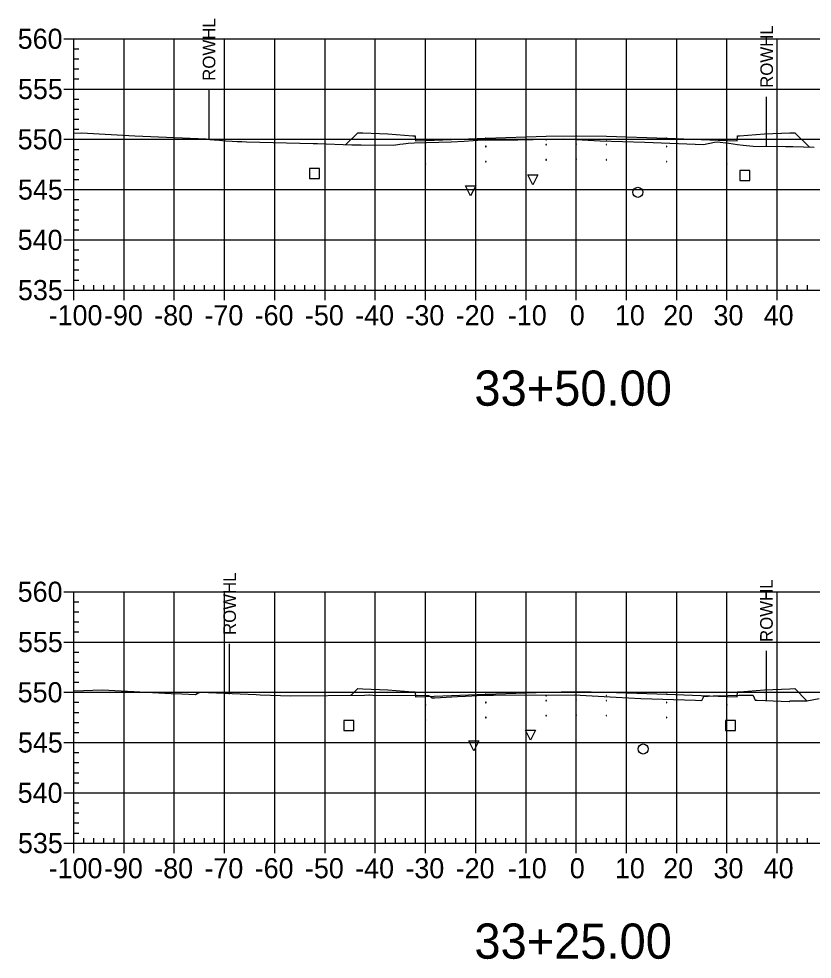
# Model space of a CAD drawing. Extents: x 708103 to 717568, y 374476 to 378707.
# Drawn here: x 710591 to 710748.9, y 377631.5 to 377818.6 of the extents above; entities that cross this region are included whole.
import ezdxf

# ---------------------------------------------------------------- set-up
doc = ezdxf.new("R2010")
doc.units = 0
for name, color, linetype in [('1', 7, 'Continuous'), ('10', 7, 'Continuous'), ('13', 7, 'Continuous'), ('14', 7, 'Continuous'), ('22', 7, 'Continuous'), ('4', 7, 'Continuous'), ('57', 7, 'Continuous'), ('Existing', 7, 'Continuous'), ('XS_Right_of_Way', 7, 'Continuous')]:
    doc.layers.add(name, color=color, linetype=linetype)

msp = doc.modelspace()

# ---------------------------------------------------------------- linework, layer by layer
for points in [[(710683.93, 377793.14), (710684.03, 377793.14), (710684.03, 377793.24), (710683.93, 377793.24)], [(710695.93, 377794.5), (710696.03, 377794.5), (710696.03, 377794.6), (710695.93, 377794.6)], [(710695.93, 377793.5), (710696.03, 377793.5), (710696.03, 377793.6), (710695.93, 377793.6)], [(710701.93, 377794.62), (710702.03, 377794.62), (710702.03, 377794.72), (710701.93, 377794.72)], [(710701.93, 377793.62), (710702.03, 377793.62), (710702.03, 377793.72), (710701.93, 377793.72)], [(710707.93, 377794.5), (710708.03, 377794.5), (710708.03, 377794.6), (710707.93, 377794.6)], [(710707.93, 377793.5), (710708.03, 377793.5), (710708.03, 377793.6), (710707.93, 377793.6)], [(710719.93, 377793.14), (710720.03, 377793.14), (710720.03, 377793.24), (710719.93, 377793.24)], [(710671.93, 377792.66), (710672.03, 377792.66), (710672.03, 377792.76), (710671.93, 377792.76)], [(710731.93, 377792.66), (710732.03, 377792.66), (710732.03, 377792.76), (710731.93, 377792.76)], [(710671.93, 377789.66), (710672.03, 377789.66), (710672.03, 377789.76), (710671.93, 377789.76)], [(710683.93, 377790.14), (710684.03, 377790.14), (710684.03, 377790.24), (710683.93, 377790.24)], [(710695.93, 377790.5), (710696.03, 377790.5), (710696.03, 377790.6), (710695.93, 377790.6)], [(710701.93, 377790.62), (710702.03, 377790.62), (710702.03, 377790.72), (710701.93, 377790.72)], [(710707.93, 377790.5), (710708.03, 377790.5), (710708.03, 377790.6), (710707.93, 377790.6)], [(710719.93, 377790.14), (710720.03, 377790.14), (710720.03, 377790.24), (710719.93, 377790.24)], [(710731.93, 377789.66), (710732.03, 377789.66), (710732.03, 377789.76), (710731.93, 377789.76)], [(710695.93, 377683.92), (710696.03, 377683.92), (710696.03, 377684.02), (710695.93, 377684.02)], [(710695.93, 377682.92), (710696.03, 377682.92), (710696.03, 377683.02), (710695.93, 377683.02)], [(710701.93, 377684.04), (710702.03, 377684.04), (710702.03, 377684.14), (710701.93, 377684.14)], [(710701.93, 377683.04), (710702.03, 377683.04), (710702.03, 377683.14), (710701.93, 377683.14)], [(710707.93, 377683.92), (710708.03, 377683.92), (710708.03, 377684.02), (710707.93, 377684.02)], [(710707.93, 377682.92), (710708.03, 377682.92), (710708.03, 377683.02), (710707.93, 377683.02)], [(710671.93, 377682.08), (710672.03, 377682.08), (710672.03, 377682.18), (710671.93, 377682.18)], [(710683.93, 377682.56), (710684.03, 377682.56), (710684.03, 377682.66), (710683.93, 377682.66)], [(710719.93, 377682.56), (710720.03, 377682.56), (710720.03, 377682.66), (710719.93, 377682.66)], [(710731.93, 377682.08), (710732.03, 377682.08), (710732.03, 377682.18), (710731.93, 377682.18)], [(710671.93, 377679.08), (710672.03, 377679.08), (710672.03, 377679.18), (710671.93, 377679.18)], [(710683.93, 377679.56), (710684.03, 377679.56), (710684.03, 377679.66), (710683.93, 377679.66)], [(710695.93, 377679.92), (710696.03, 377679.92), (710696.03, 377680.02), (710695.93, 377680.02)], [(710701.93, 377680.04), (710702.03, 377680.04), (710702.03, 377680.14), (710701.93, 377680.14)], [(710707.93, 377679.92), (710708.03, 377679.92), (710708.03, 377680.02), (710707.93, 377680.02)], [(710719.93, 377679.56), (710720.03, 377679.56), (710720.03, 377679.66), (710719.93, 377679.66)], [(710731.93, 377679.08), (710732.03, 377679.08), (710732.03, 377679.18), (710731.93, 377679.18)]]:
    msp.add_lwpolyline(points, close=True)
at = {"layer": '1'}
for points in [[(710693.36, 377785.56), (710692.36, 377787.56), (710694.36, 377787.56)], [(710680.96, 377783.35), (710679.96, 377785.35), (710681.96, 377785.35)], [(710692.86, 377675.09), (710691.86, 377677.09), (710693.86, 377677.09)], [(710681.61, 377672.96), (710680.61, 377674.96), (710682.61, 377674.96)]]:
    msp.add_lwpolyline(points, close=True, dxfattribs=at)
at = {"layer": '10'}
for points in [[(710648.88, 377786.8), (710650.88, 377786.8), (710650.88, 377788.8), (710648.88, 377788.8)], [(710655.69, 377677.04), (710657.69, 377677.04), (710657.69, 377679.04), (710655.69, 377679.04)]]:
    msp.add_lwpolyline(points, close=True, dxfattribs=at)
at = {"layer": '13'}
for centre in [(710714.24, 377784.08), (710715.3, 377673.35)]:
    msp.add_circle(centre, 1, dxfattribs=at)
at = {"layer": '14'}
for points in [[(710701.98, 377795.34), (710701.98, 377795.39), (710701.98, 377795.34), (710701.93, 377795.34), (710701.98, 377795.34), (710701.98, 377795.29), (710701.98, 377795.34), (710702.03, 377795.34)], [(710656.14, 377793.59), (710656.14, 377793.64), (710656.14, 377793.59), (710656.09, 377793.59), (710656.14, 377793.59), (710656.14, 377793.54), (710656.14, 377793.59), (710656.19, 377793.59)], [(710671.98, 377794.38), (710671.98, 377794.43), (710671.98, 377794.38), (710671.93, 377794.38), (710671.98, 377794.38), (710671.98, 377794.33), (710671.98, 377794.38), (710672.03, 377794.38)], [(710683.98, 377794.86), (710683.98, 377794.91), (710683.98, 377794.86), (710683.93, 377794.86), (710683.98, 377794.86), (710683.98, 377794.81), (710683.98, 377794.86), (710684.03, 377794.86)], [(710719.98, 377794.86), (710719.98, 377794.91), (710719.98, 377794.86), (710719.93, 377794.86), (710719.98, 377794.86), (710719.98, 377794.81), (710719.98, 377794.86), (710720.03, 377794.86)], [(710731.98, 377794.38), (710731.98, 377794.43), (710731.98, 377794.38), (710731.93, 377794.38), (710731.98, 377794.38), (710731.98, 377794.33), (710731.98, 377794.38), (710732.03, 377794.38)], [(710748.33, 377793.1), (710748.33, 377793.15), (710748.33, 377793.1), (710748.28, 377793.1), (710748.33, 377793.1), (710748.33, 377793.05), (710748.33, 377793.1), (710748.38, 377793.1)], [(710701.98, 377684.76), (710701.98, 377684.81), (710701.98, 377684.76), (710701.93, 377684.76), (710701.98, 377684.76), (710701.98, 377684.71), (710701.98, 377684.76), (710702.03, 377684.76)], [(710657.18, 377684.05), (710657.18, 377684.1), (710657.18, 377684.05), (710657.13, 377684.05), (710657.18, 377684.05), (710657.18, 377684), (710657.18, 377684.05), (710657.23, 377684.05)], [(710671.98, 377683.8), (710671.98, 377683.85), (710671.98, 377683.8), (710671.93, 377683.8), (710671.98, 377683.8), (710671.98, 377683.75), (710671.98, 377683.8), (710672.03, 377683.8)], [(710683.98, 377684.28), (710683.98, 377684.33), (710683.98, 377684.28), (710683.93, 377684.28), (710683.98, 377684.28), (710683.98, 377684.23), (710683.98, 377684.28), (710684.03, 377684.28)], [(710719.98, 377684.28), (710719.98, 377684.33), (710719.98, 377684.28), (710719.93, 377684.28), (710719.98, 377684.28), (710719.98, 377684.23), (710719.98, 377684.28), (710720.03, 377684.28)], [(710731.98, 377683.8), (710731.98, 377683.85), (710731.98, 377683.8), (710731.93, 377683.8), (710731.98, 377683.8), (710731.98, 377683.75), (710731.98, 377683.8), (710732.03, 377683.8)], [(710747.9, 377682.94), (710747.9, 377682.99), (710747.9, 377682.94), (710747.85, 377682.94), (710747.9, 377682.94), (710747.9, 377682.89), (710747.9, 377682.94), (710747.95, 377682.94)]]:
    msp.add_lwpolyline(points, dxfattribs=at)
at = {"layer": '22'}
for points in [[(710656.14, 377793.59), (710658.48, 377795.94), (710659.48, 377795.9), (710664.48, 377795.7), (710669.48, 377795.3), (710669.9, 377795.3), (710669.98, 377794.3), (710671.98, 377794.38), (710683.98, 377794.86), (710695.98, 377795.22), (710701.98, 377795.34), (710707.98, 377795.22), (710719.98, 377794.86), (710731.98, 377794.38), (710733.98, 377794.3), (710734.07, 377795.3), (710734.48, 377795.3), (710739.48, 377795.7), (710744.48, 377795.9), (710745.48, 377795.94), (710748.33, 377793.1)], [(710657.18, 377684.05), (710658.48, 377685.36), (710659.48, 377685.32), (710664.48, 377685.12), (710669.48, 377684.72), (710669.9, 377684.72), (710669.98, 377683.72), (710671.98, 377683.8), (710683.98, 377684.28), (710695.98, 377684.64), (710701.98, 377684.76), (710707.98, 377684.64), (710719.98, 377684.28), (710731.98, 377683.8), (710733.98, 377683.72), (710734.07, 377684.72), (710734.48, 377684.72), (710739.48, 377685.12), (710744.48, 377685.32), (710745.48, 377685.36), (710747.9, 377682.94)]]:
    msp.add_lwpolyline(points, dxfattribs=at)
at = {"layer": '4'}
for points in [[(710734.53, 377786.43), (710736.53, 377786.43), (710736.53, 377788.43), (710734.53, 377788.43)], [(710731.66, 377677), (710733.66, 377677), (710733.66, 377679), (710731.66, 377679)]]:
    msp.add_lwpolyline(points, close=True, dxfattribs=at)
at = {"layer": '57'}
for p, q in [((710599.98, 377814.63), (710601.98, 377814.63)), ((710601.98, 377814.63), (710801.98, 377814.63)), ((710601.98, 377764.63), (710601.98, 377814.63)), ((710601.98, 377764.63), (710601.98, 377814.63)), ((710611.98, 377764.63), (710611.98, 377814.63)), ((710621.98, 377764.63), (710621.98, 377814.63)), ((710631.98, 377764.63), (710631.98, 377814.63)), ((710641.98, 377764.63), (710641.98, 377814.63)), ((710651.98, 377764.63), (710651.98, 377814.63)), ((710661.98, 377764.63), (710661.98, 377814.63)), ((710671.98, 377764.63), (710671.98, 377814.63)), ((710681.98, 377764.63), (710681.98, 377814.63)), ((710691.98, 377764.63), (710691.98, 377814.63)), ((710701.98, 377764.63), (710701.98, 377814.63)), ((710711.98, 377764.63), (710711.98, 377814.63)), ((710721.98, 377764.63), (710721.98, 377814.63)), ((710731.98, 377764.63), (710731.98, 377814.63)), ((710741.98, 377764.63), (710741.98, 377814.63)), ((710601.98, 377812.63), (710602.98, 377812.63)), ((710601.98, 377810.63), (710602.98, 377810.63)), ((710601.98, 377808.63), (710602.98, 377808.63)), ((710601.98, 377806.63), (710602.98, 377806.63)), ((710599.98, 377804.63), (710601.98, 377804.63)), ((710601.98, 377804.63), (710801.98, 377804.63)), ((710601.98, 377802.63), (710602.98, 377802.63)), ((710601.98, 377800.63), (710602.98, 377800.63)), ((710601.98, 377798.63), (710602.98, 377798.63)), ((710601.98, 377796.63), (710602.98, 377796.63)), ((710599.98, 377794.63), (710601.98, 377794.63)), ((710601.98, 377794.63), (710801.98, 377794.63)), ((710601.98, 377792.63), (710602.98, 377792.63)), ((710601.98, 377790.63), (710602.98, 377790.63)), ((710601.98, 377788.63), (710602.98, 377788.63)), ((710601.98, 377786.63), (710602.98, 377786.63)), ((710599.98, 377784.63), (710601.98, 377784.63)), ((710601.98, 377784.63), (710801.98, 377784.63)), ((710601.98, 377782.63), (710602.98, 377782.63)), ((710601.98, 377780.63), (710602.98, 377780.63)), ((710601.98, 377778.63), (710602.98, 377778.63)), ((710601.98, 377776.63), (710602.98, 377776.63)), ((710599.98, 377774.63), (710601.98, 377774.63)), ((710601.98, 377774.63), (710801.98, 377774.63)), ((710601.98, 377772.63), (710602.98, 377772.63)), ((710601.98, 377770.63), (710602.98, 377770.63)), ((710601.98, 377768.63), (710602.98, 377768.63)), ((710601.98, 377766.63), (710602.98, 377766.63)), ((710603.98, 377764.63), (710603.98, 377765.63)), ((710605.98, 377764.63), (710605.98, 377765.63)), ((710607.98, 377764.63), (710607.98, 377765.63)), ((710609.98, 377764.63), (710609.98, 377765.63)), ((710613.98, 377764.63), (710613.98, 377765.63)), ((710615.98, 377764.63), (710615.98, 377765.63)), ((710617.98, 377764.63), (710617.98, 377765.63)), ((710619.98, 377764.63), (710619.98, 377765.63)), ((710623.98, 377764.63), (710623.98, 377765.63)), ((710625.98, 377764.63), (710625.98, 377765.63)), ((710627.98, 377764.63), (710627.98, 377765.63)), ((710629.98, 377764.63), (710629.98, 377765.63)), ((710633.98, 377764.63), (710633.98, 377765.63)), ((710635.98, 377764.63), (710635.98, 377765.63)), ((710637.98, 377764.63), (710637.98, 377765.63)), ((710639.98, 377764.63), (710639.98, 377765.63)), ((710643.98, 377764.63), (710643.98, 377765.63)), ((710645.98, 377764.63), (710645.98, 377765.63)), ((710647.98, 377764.63), (710647.98, 377765.63)), ((710649.98, 377764.63), (710649.98, 377765.63)), ((710653.98, 377764.63), (710653.98, 377765.63)), ((710655.98, 377764.63), (710655.98, 377765.63)), ((710657.98, 377764.63), (710657.98, 377765.63)), ((710659.98, 377764.63), (710659.98, 377765.63)), ((710663.98, 377764.63), (710663.98, 377765.63)), ((710665.98, 377764.63), (710665.98, 377765.63)), ((710667.98, 377764.63), (710667.98, 377765.63)), ((710669.98, 377764.63), (710669.98, 377765.63)), ((710673.98, 377764.63), (710673.98, 377765.63)), ((710675.98, 377764.63), (710675.98, 377765.63)), ((710677.98, 377764.63), (710677.98, 377765.63)), ((710679.98, 377764.63), (710679.98, 377765.63)), ((710683.98, 377764.63), (710683.98, 377765.63)), ((710685.98, 377764.63), (710685.98, 377765.63)), ((710687.98, 377764.63), (710687.98, 377765.63)), ((710689.98, 377764.63), (710689.98, 377765.63)), ((710693.98, 377764.63), (710693.98, 377765.63)), ((710695.98, 377764.63), (710695.98, 377765.63)), ((710697.98, 377764.63), (710697.98, 377765.63)), ((710699.98, 377764.63), (710699.98, 377765.63)), ((710703.98, 377764.63), (710703.98, 377765.63)), ((710705.98, 377764.63), (710705.98, 377765.63)), ((710707.98, 377764.63), (710707.98, 377765.63)), ((710709.98, 377764.63), (710709.98, 377765.63)), ((710713.98, 377764.63), (710713.98, 377765.63)), ((710715.98, 377764.63), (710715.98, 377765.63)), ((710717.98, 377764.63), (710717.98, 377765.63)), ((710719.98, 377764.63), (710719.98, 377765.63)), ((710723.98, 377764.63), (710723.98, 377765.63)), ((710725.98, 377764.63), (710725.98, 377765.63)), ((710727.98, 377764.63), (710727.98, 377765.63)), ((710729.98, 377764.63), (710729.98, 377765.63)), ((710733.98, 377764.63), (710733.98, 377765.63)), ((710735.98, 377764.63), (710735.98, 377765.63)), ((710737.98, 377764.63), (710737.98, 377765.63)), ((710739.98, 377764.63), (710739.98, 377765.63)), ((710743.98, 377764.63), (710743.98, 377765.63)), ((710745.98, 377764.63), (710745.98, 377765.63)), ((710747.98, 377764.63), (710747.98, 377765.63)), ((710599.98, 377764.63), (710601.98, 377764.63)), ((710601.98, 377764.63), (710801.98, 377764.63)), ((710601.98, 377764.63), (710801.98, 377764.63)), ((710601.98, 377762.63), (710601.98, 377764.63)), ((710611.98, 377762.63), (710611.98, 377764.63)), ((710621.98, 377762.63), (710621.98, 377764.63)), ((710631.98, 377762.63), (710631.98, 377764.63)), ((710641.98, 377762.63), (710641.98, 377764.63)), ((710651.98, 377762.63), (710651.98, 377764.63)), ((710661.98, 377762.63), (710661.98, 377764.63)), ((710671.98, 377762.63), (710671.98, 377764.63)), ((710681.98, 377762.63), (710681.98, 377764.63)), ((710691.98, 377762.63), (710691.98, 377764.63)), ((710701.98, 377762.63), (710701.98, 377764.63)), ((710711.98, 377762.63), (710711.98, 377764.63)), ((710721.98, 377762.63), (710721.98, 377764.63)), ((710731.98, 377762.63), (710731.98, 377764.63)), ((710741.98, 377762.63), (710741.98, 377764.63)), ((710599.98, 377704.63), (710601.98, 377704.63)), ((710601.98, 377704.63), (710801.98, 377704.63)), ((710601.98, 377654.63), (710601.98, 377704.63)), ((710601.98, 377654.63), (710601.98, 377704.63)), ((710611.98, 377654.63), (710611.98, 377704.63)), ((710621.98, 377654.63), (710621.98, 377704.63)), ((710631.98, 377654.63), (710631.98, 377704.63)), ((710641.98, 377654.63), (710641.98, 377704.63)), ((710651.98, 377654.63), (710651.98, 377704.63)), ((710661.98, 377654.63), (710661.98, 377704.63)), ((710671.98, 377654.63), (710671.98, 377704.63)), ((710681.98, 377654.63), (710681.98, 377704.63)), ((710691.98, 377654.63), (710691.98, 377704.63)), ((710701.98, 377654.63), (710701.98, 377704.63)), ((710711.98, 377654.63), (710711.98, 377704.63)), ((710721.98, 377654.63), (710721.98, 377704.63)), ((710731.98, 377654.63), (710731.98, 377704.63)), ((710741.98, 377654.63), (710741.98, 377704.63)), ((710601.98, 377702.63), (710602.98, 377702.63)), ((710601.98, 377700.63), (710602.98, 377700.63)), ((710601.98, 377698.63), (710602.98, 377698.63)), ((710601.98, 377696.63), (710602.98, 377696.63)), ((710599.98, 377694.63), (710601.98, 377694.63)), ((710601.98, 377694.63), (710801.98, 377694.63)), ((710601.98, 377692.63), (710602.98, 377692.63)), ((710601.98, 377690.63), (710602.98, 377690.63)), ((710601.98, 377688.63), (710602.98, 377688.63)), ((710601.98, 377686.63), (710602.98, 377686.63)), ((710599.98, 377684.63), (710601.98, 377684.63)), ((710601.98, 377684.63), (710801.98, 377684.63)), ((710601.98, 377682.63), (710602.98, 377682.63)), ((710601.98, 377680.63), (710602.98, 377680.63)), ((710601.98, 377678.63), (710602.98, 377678.63)), ((710601.98, 377676.63), (710602.98, 377676.63)), ((710599.98, 377674.63), (710601.98, 377674.63)), ((710601.98, 377674.63), (710801.98, 377674.63)), ((710601.98, 377672.63), (710602.98, 377672.63)), ((710601.98, 377670.63), (710602.98, 377670.63)), ((710601.98, 377668.63), (710602.98, 377668.63)), ((710601.98, 377666.63), (710602.98, 377666.63)), ((710599.98, 377664.63), (710601.98, 377664.63)), ((710601.98, 377664.63), (710801.98, 377664.63)), ((710601.98, 377662.63), (710602.98, 377662.63)), ((710601.98, 377660.63), (710602.98, 377660.63)), ((710601.98, 377658.63), (710602.98, 377658.63)), ((710601.98, 377656.63), (710602.98, 377656.63)), ((710603.98, 377654.63), (710603.98, 377655.63)), ((710605.98, 377654.63), (710605.98, 377655.63)), ((710607.98, 377654.63), (710607.98, 377655.63)), ((710609.98, 377654.63), (710609.98, 377655.63)), ((710613.98, 377654.63), (710613.98, 377655.63)), ((710615.98, 377654.63), (710615.98, 377655.63)), ((710617.98, 377654.63), (710617.98, 377655.63)), ((710619.98, 377654.63), (710619.98, 377655.63)), ((710623.98, 377654.63), (710623.98, 377655.63)), ((710625.98, 377654.63), (710625.98, 377655.63)), ((710627.98, 377654.63), (710627.98, 377655.63)), ((710629.98, 377654.63), (710629.98, 377655.63)), ((710633.98, 377654.63), (710633.98, 377655.63)), ((710635.98, 377654.63), (710635.98, 377655.63)), ((710637.98, 377654.63), (710637.98, 377655.63)), ((710639.98, 377654.63), (710639.98, 377655.63)), ((710643.98, 377654.63), (710643.98, 377655.63)), ((710645.98, 377654.63), (710645.98, 377655.63)), ((710647.98, 377654.63), (710647.98, 377655.63)), ((710649.98, 377654.63), (710649.98, 377655.63)), ((710653.98, 377654.63), (710653.98, 377655.63)), ((710655.98, 377654.63), (710655.98, 377655.63)), ((710657.98, 377654.63), (710657.98, 377655.63)), ((710659.98, 377654.63), (710659.98, 377655.63)), ((710663.98, 377654.63), (710663.98, 377655.63)), ((710665.98, 377654.63), (710665.98, 377655.63)), ((710667.98, 377654.63), (710667.98, 377655.63)), ((710669.98, 377654.63), (710669.98, 377655.63)), ((710673.98, 377654.63), (710673.98, 377655.63)), ((710675.98, 377654.63), (710675.98, 377655.63)), ((710677.98, 377654.63), (710677.98, 377655.63)), ((710679.98, 377654.63), (710679.98, 377655.63)), ((710683.98, 377654.63), (710683.98, 377655.63)), ((710685.98, 377654.63), (710685.98, 377655.63)), ((710687.98, 377654.63), (710687.98, 377655.63)), ((710689.98, 377654.63), (710689.98, 377655.63)), ((710693.98, 377654.63), (710693.98, 377655.63)), ((710695.98, 377654.63), (710695.98, 377655.63)), ((710697.98, 377654.63), (710697.98, 377655.63)), ((710699.98, 377654.63), (710699.98, 377655.63)), ((710703.98, 377654.63), (710703.98, 377655.63)), ((710705.98, 377654.63), (710705.98, 377655.63)), ((710707.98, 377654.63), (710707.98, 377655.63)), ((710709.98, 377654.63), (710709.98, 377655.63)), ((710713.98, 377654.63), (710713.98, 377655.63)), ((710715.98, 377654.63), (710715.98, 377655.63)), ((710717.98, 377654.63), (710717.98, 377655.63)), ((710719.98, 377654.63), (710719.98, 377655.63)), ((710723.98, 377654.63), (710723.98, 377655.63)), ((710725.98, 377654.63), (710725.98, 377655.63)), ((710727.98, 377654.63), (710727.98, 377655.63)), ((710729.98, 377654.63), (710729.98, 377655.63)), ((710733.98, 377654.63), (710733.98, 377655.63)), ((710735.98, 377654.63), (710735.98, 377655.63)), ((710737.98, 377654.63), (710737.98, 377655.63)), ((710739.98, 377654.63), (710739.98, 377655.63)), ((710743.98, 377654.63), (710743.98, 377655.63)), ((710745.98, 377654.63), (710745.98, 377655.63)), ((710747.98, 377654.63), (710747.98, 377655.63)), ((710599.98, 377654.63), (710601.98, 377654.63)), ((710601.98, 377654.63), (710801.98, 377654.63)), ((710601.98, 377654.63), (710801.98, 377654.63)), ((710601.98, 377652.63), (710601.98, 377654.63)), ((710611.98, 377652.63), (710611.98, 377654.63)), ((710621.98, 377652.63), (710621.98, 377654.63)), ((710631.98, 377652.63), (710631.98, 377654.63)), ((710641.98, 377652.63), (710641.98, 377654.63)), ((710651.98, 377652.63), (710651.98, 377654.63)), ((710661.98, 377652.63), (710661.98, 377654.63)), ((710671.98, 377652.63), (710671.98, 377654.63)), ((710681.98, 377652.63), (710681.98, 377654.63)), ((710691.98, 377652.63), (710691.98, 377654.63)), ((710701.98, 377652.63), (710701.98, 377654.63)), ((710711.98, 377652.63), (710711.98, 377654.63)), ((710721.98, 377652.63), (710721.98, 377654.63)), ((710731.98, 377652.63), (710731.98, 377654.63)), ((710741.98, 377652.63), (710741.98, 377654.63))]:
    msp.add_line(p, q, dxfattribs=at)
at = {"layer": 'Existing'}
for points in [[(710601.98, 377795.84), (710603.51, 377795.89), (710614.12, 377795.33), (710628.29, 377794.69), (710629.06, 377794.62), (710629.93, 377794.54), (710630.97, 377794.44), (710632.17, 377794.34), (710633.47, 377794.25), (710634.47, 377794.2), (710635.45, 377794.16), (710636.36, 377794.14), (710649.64, 377793.8), (710650.48, 377793.78), (710657.34, 377793.55), (710658.3, 377793.5), (710659.15, 377793.55), (710665.6, 377793.47), (710666.84, 377793.63), (710667.5, 377793.72), (710668.05, 377793.8), (710668.51, 377793.86), (710669.75, 377793.94), (710677.08, 377794.1), (710679.67, 377794.27), (710683.28, 377794.49), (710690.37, 377794.5), (710699.53, 377794.69), (710706.73, 377794.33), (710715.61, 377794.04), (710727.28, 377793.61), (710729.51, 377794.06), (710730.05, 377794.13), (710732.32, 377793.85), (710734.09, 377793.58), (710735.2, 377793.47), (710737.17, 377793.27), (710743.65, 377793.19), (710745.08, 377793.17), (710749.3, 377793.07)], [(710601.98, 377684.91), (710607.67, 377685.12), (710621.34, 377684.39), (710623.5, 377684.3), (710626.19, 377684.19), (710626.52, 377684.36), (710627.22, 377684.62), (710638.27, 377684.19), (710639.05, 377684.15), (710645.14, 377683.9), (710659.83, 377684.08), (710660.72, 377684.09), (710660.81, 377684.09), (710661.46, 377684.08), (710672.59, 377683.98), (710672.99, 377683.77), (710673.33, 377683.53), (710673.84, 377683.55), (710678.32, 377683.78), (710679.91, 377683.87), (710681.17, 377683.93), (710683.29, 377684.07), (710683.49, 377684.08), (710685.52, 377684.08), (710701.58, 377684.09), (710709.92, 377683.64), (710714.85, 377683.36), (710725.73, 377683.04), (710726.95, 377683), (710727.28, 377683.68), (710727.33, 377683.8), (710729.21, 377683.95), (710729.5, 377683.94), (710729.9, 377683.95), (710734.43, 377684.03), (710737.13, 377684.05), (710737.18, 377683.97), (710737.6, 377683.09), (710738.01, 377683.08), (710744.35, 377682.82), (710744.53, 377682.9), (710747.86, 377682.94), (710750.3, 377683.41)]]:
    msp.add_lwpolyline(points, dxfattribs=at)
at = {"layer": 'XS_Right_of_Way'}
for p, q in [((710628.82, 377804.5), (710628.82, 377794.5)), ((710739.81, 377803.1), (710739.81, 377793.1)), ((710632.92, 377694.26), (710632.92, 377684.26)), ((710739.76, 377692.87), (710739.76, 377682.87))]:
    msp.add_line(p, q, dxfattribs=at)

# ---------------------------------------------------------------- texts
at = {"layer": '1'}
for s, p in [('33+50.00', (710681.71, 377741.63)), ('33+25.00', (710681.71, 377631.63))]:
    msp.add_text(s, height=7, dxfattribs=at).set_placement(p)
at = {"layer": '14'}
for p in [(710659.45, 377795.85), (710659.45, 377795.18), (710664.45, 377794.98), (710739.45, 377794.98), (710744.45, 377795.85), (710744.45, 377795.18), (710659.45, 377685.27), (710659.45, 377684.6), (710744.45, 377685.27), (710744.45, 377684.6), (710664.45, 377684.4), (710739.45, 377684.4)]:
    msp.add_text('+', height=0.1, dxfattribs=at).set_placement(p)
at = {"layer": '57'}
for s, p in [('560', (710590.81, 377812.63)), ('555', (710590.86, 377802.63)), ('550', (710590.81, 377792.63)), ('545', (710590.86, 377782.63)), ('540', (710590.81, 377772.63)), ('535', (710590.86, 377762.63)), ('-100', (710596.97, 377757.63)), ('-90', (710607.98, 377757.63)), ('-80', (710617.98, 377757.63)), ('-70', (710627.98, 377757.63)), ('-60', (710637.98, 377757.63)), ('-50', (710647.98, 377757.63)), ('-40', (710657.98, 377757.63)), ('-30', (710667.98, 377757.63)), ('-20', (710677.98, 377757.63)), ('-10', (710688.37, 377757.63)), ('0', (710700.69, 377757.63)), ('10', (710709.68, 377757.63)), ('20', (710719.29, 377757.63)), ('30', (710729.29, 377757.63)), ('40', (710739.29, 377757.63)), ('560', (710590.81, 377702.63)), ('555', (710590.86, 377692.63)), ('550', (710590.81, 377682.63)), ('545', (710590.86, 377672.63)), ('540', (710590.81, 377662.63)), ('535', (710590.86, 377652.63)), ('-100', (710596.97, 377647.63)), ('-90', (710607.98, 377647.63)), ('-80', (710617.98, 377647.63)), ('-70', (710627.98, 377647.63)), ('-60', (710637.98, 377647.63)), ('-50', (710647.98, 377647.63)), ('-40', (710657.98, 377647.63)), ('-30', (710667.98, 377647.63)), ('-20', (710677.98, 377647.63)), ('-10', (710688.37, 377647.63)), ('0', (710700.69, 377647.63)), ('10', (710709.68, 377647.63)), ('20', (710719.29, 377647.63)), ('30', (710729.29, 377647.63)), ('40', (710739.29, 377647.63))]:
    msp.add_text(s, height=4, dxfattribs=at).set_placement(p)
at = {"layer": 'XS_Right_of_Way'}
for p in [(710630.14, 377806.26), (710741.13, 377804.86), (710634.24, 377696.02), (710741.08, 377694.63)]:
    msp.add_text('ROWHL', height=2.5, rotation=90, dxfattribs=at).set_placement(p)

doc.saveas('drawing.dxf')
